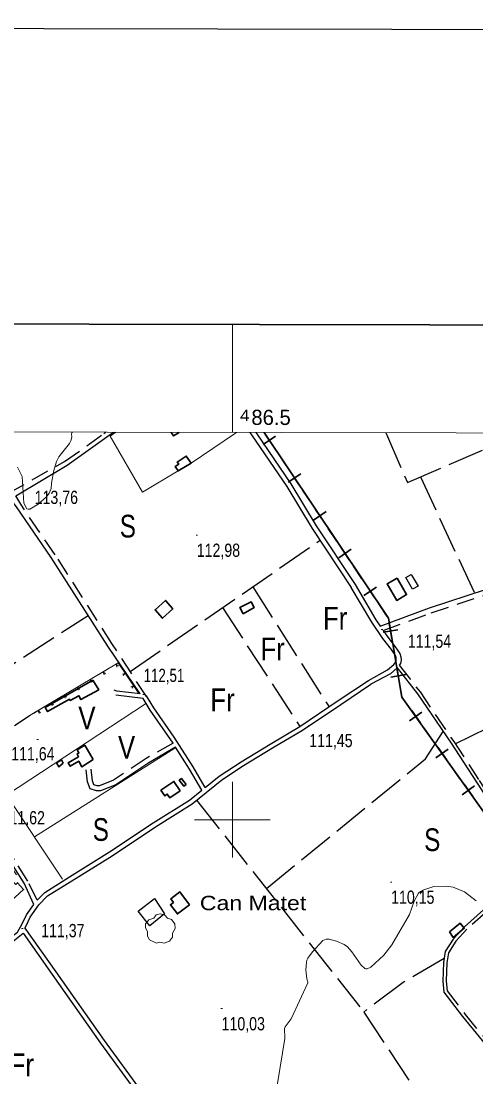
# Model space of a CAD drawing. Extents: x 483840 to 488445, y 4386047 to 4389027.
# Drawn here: x 486360 to 486661, y 4388330 to 4389027 of the extents above; entities that cross this region are included whole.
import ezdxf
from ezdxf.enums import TextEntityAlignment as Align

# ---------------------------------------------------------------- set-up
doc = ezdxf.new("R2010")
doc.units = 0
doc.header["$LTSCALE"] = 4
for name, pattern in [('DOTTED', [1.5, 0.3, -1.2]), ('LONG_DASHED', [7.5, 6, -1.5]), ('MEDIUM_DASHED', [4.5, 3, -1.5])]:
    doc.linetypes.add(name, pattern=pattern)
for name, color, linetype, lineweight in [('1', 7, 'Continuous', 13), ('2', 7, 'DOTTED', 13), ('21', 7, 'Continuous', 25), ('24', 7, 'Continuous', 13), ('25', 7, 'LONG_DASHED', 25), ('29', 7, 'Continuous', 13), ('34', 7, 'Continuous', 35), ('38', 7, 'Continuous', 25), ('47', 7, 'Continuous', 35), ('51', 7, 'Continuous', 13), ('7', 7, 'Continuous', 13), ('9', 7, 'Continuous', 13)]:
    doc.layers.add(name, color=color, linetype=linetype, lineweight=lineweight)
doc.layers.add('31', color=7, linetype='Continuous')
doc.layers.add('5', color=7, linetype='Continuous')

msp = doc.modelspace()

# ---------------------------------------------------------------- linework, layer by layer
at = {"layer": '1'}
for p, q in [((486500, 4388755.76), (486500, 4388827.13)), ((486500, 4388525), (486500, 4388475)), ((486475, 4388500), (486525, 4388500))]:
    msp.add_line(p, q, dxfattribs=at)
at = {"layer": '1', "lineweight": 25}
msp.add_lwpolyline([(483845.33, 4389027.42), (488445.32, 4389018.55), (488439.58, 4386047.03), (483839.59, 4386055.9), (483845.33, 4389027.2)], dxfattribs=at)
at = {"layer": '1', "lineweight": 35}
msp.add_lwpolyline([(484040.1, 4388831.88), (487756.5, 4388824.71), (487751.76, 4386369.72), (484035.36, 4386376.89)], close=True, dxfattribs=at)
at = {"layer": '1'}
msp.add_lwpolyline([(484110.5, 4388760.3), (487685.8, 4388753.5), (487681.9, 4386441.2), (484105.5, 4386448.1)], close=True, dxfattribs=at)
at = {"layer": '21'}
for points in [[(486614.6, 4388659.87), (486618.18, 4388661.96), (486622.7, 4388654.26), (486619.05, 4388652.18)], [(486437.56, 4388439.59), (486448.5, 4388447.86), (486455.12, 4388437.74), (486445.3, 4388430)]]:
    msp.add_lwpolyline(points, close=True, dxfattribs=at)
at = {"layer": '24'}
for p, q in [((486419.12, 4388753.41), (486422.96, 4388755.9)), ((486411.3, 4388595.77), (486417.74, 4388599.61)), ((486427.08, 4388599.85), (486431.26, 4388593.62)), ((486394.13, 4388585.55), (486400.57, 4388589.38)), ((486402.71, 4388590.66), (486409.16, 4388594.5)), ((486432.65, 4388591.55), (486436.83, 4388585.33)), ((486385.55, 4388580.44), (486391.99, 4388584.27)), ((486376.96, 4388575.33), (486383.41, 4388579.16)), ((486368.38, 4388570.21), (486374.82, 4388574.05))]:
    msp.add_line(p, q, dxfattribs=at)
for points in [[(486366.24, 4388568.94), (486424.53, 4388603.65), (486438.1, 4388583.43)], [(486419.88, 4388600.88), (486424.53, 4388603.65), (486425.69, 4388601.92)], [(486424.59, 4388601.36), (486423.1, 4388602.8), (486423.67, 4388600.81)], [(486416.01, 4388596.25), (486414.52, 4388597.69), (486415.09, 4388595.7)], [(486427.81, 4388595.17), (486429.17, 4388596.73), (486427.21, 4388596.06)], [(486407.42, 4388591.14), (486405.94, 4388592.58), (486406.5, 4388590.59)], [(486390.26, 4388580.91), (486388.77, 4388582.35), (486389.34, 4388580.37)], [(486398.84, 4388586.02), (486397.35, 4388587.47), (486397.92, 4388585.48)], [(486433.38, 4388586.88), (486434.74, 4388588.44), (486432.78, 4388587.77)], [(486381.67, 4388575.8), (486380.18, 4388577.24), (486380.75, 4388575.25)], [(486373.09, 4388570.69), (486371.6, 4388572.13), (486372.17, 4388570.14)]]:
    msp.add_lwpolyline(points, dxfattribs=at)
at = {"layer": '25'}
for p, q in [((486601.29, 4388755.56), (486601.71, 4388754.61)), ((486624.18, 4388726.36), (486659.96, 4388649.72)), ((486432.39, 4388597.92), (486557.84, 4388684.52)), ((486513.44, 4388653.87), (486563.81, 4388574.5)), ((486493.43, 4388640.06), (486544.5, 4388561.5)), ((486311.46, 4388574.81), (486404.56, 4388634.97)), ((486330.99, 4388545.58), (486366.24, 4388568.94)), ((486627.56, 4388540.19), (486639.28, 4388558.17)), ((486522.38, 4388454.51), (486627.56, 4388540.19)), ((486476.28, 4388512.83), (486586.8, 4388372.99))]:
    msp.add_line(p, q, dxfattribs=at)
for points in [[(486601.71, 4388754.62), (486615.71, 4388722.72), (486689.55, 4388754.45)], [(486647.24, 4388550.04), (486743.15, 4388597.92), (486810.38, 4388620.99), (486847.91, 4388638.41)], [(486639.84, 4388408.34), (486612.86, 4388392.59), (486586.8, 4388372.99)], [(486586.8, 4388372.99), (486625.8, 4388313.7), (486665.06, 4388262.77), (486705.31, 4388218.13), (486714.35, 4388205.28)]]:
    msp.add_lwpolyline(points, dxfattribs=at)
at = {"layer": '29'}
msp.add_lwpolyline([(486449.76, 4388418.49), (486445.22, 4388420.61), (486443.81, 4388423.15), (486443.91, 4388426.13), (486442.54, 4388428.54), (486442.58, 4388431.29), (486444.74, 4388433.89), (486447.93, 4388434.89), (486449.58, 4388437.08), (486452.15, 4388437.91), (486455.01, 4388437.26), (486456.96, 4388434.99), (486459.77, 4388434.17), (486461.9, 4388431.32), (486462.14, 4388428.19), (486460.26, 4388425.04), (486460.26, 4388422.36), (486458.44, 4388419.75), (486454.82, 4388418.41), (486452.05, 4388419.04)], close=True, dxfattribs=at)
at = {"layer": '34'}
for p, q in [((486528.5, 4388753.35), (486520.19, 4388747.78)), ((486521.56, 4388754.72), (486527.12, 4388746.41)), ((486529.9, 4388742.25), (486535.46, 4388733.94)), ((486545.17, 4388728.42), (486536.86, 4388722.86)), ((486538.24, 4388729.79), (486543.8, 4388721.48)), ((486546.58, 4388717.33), (486552.14, 4388709.02)), ((486561.85, 4388703.49), (486553.54, 4388697.93)), ((486554.91, 4388704.87), (486560.48, 4388696.56)), ((486563.26, 4388692.4), (486568.82, 4388684.09)), ((486571.59, 4388679.94), (486577.15, 4388671.63)), ((486578.53, 4388678.57), (486570.22, 4388673.01)), ((486579.93, 4388667.48), (486585.49, 4388659.17)), ((486595.2, 4388653.64), (486586.89, 4388648.08)), ((486588.27, 4388655.02), (486593.83, 4388646.71)), ((486596.61, 4388642.55), (486602.17, 4388634.24)), ((486609.38, 4388625.48), (486599.52, 4388623.77)), ((486603.6, 4388629.55), (486605.3, 4388619.7)), ((486606.15, 4388614.77), (486607.86, 4388604.92)), ((486614.49, 4388595.93), (486604.64, 4388594.22)), ((486608.71, 4388600), (486610.42, 4388590.15)), ((486625.19, 4388571.11), (486617.04, 4388565.31)), ((486618.21, 4388572.28), (486624.02, 4388564.14)), ((486626.92, 4388560.07), (486632.72, 4388551.92)), ((486635.62, 4388547.86), (486641.42, 4388539.72)), ((486642.59, 4388546.69), (486634.45, 4388540.89)), ((486644.33, 4388535.65), (486650.13, 4388527.5)), ((486660, 4388522.27), (486651.86, 4388516.47)), ((486653.03, 4388523.44), (486658.83, 4388515.3))]:
    msp.add_line(p, q, dxfattribs=at)
for points in [[(486520.9, 4388755.72), (486603, 4388633), (486612, 4388581), (486746, 4388393), (486776, 4388338), (486812, 4388290), (486879, 4388250), (487017, 4388189), (487152, 4388148), (487234, 4388140), (487360, 4387899), (487497, 4387717), (487531, 4387660), (487608, 4387440), (487634, 4387181), (487675, 4387065), (487547, 4387001), (487350, 4386921), (487175, 4386900), (487110, 4386912), (487380, 4386493), (487280.6, 4386441.97)], [(486611.27, 4388585.22), (486612, 4388581), (486615.32, 4388576.35)]]:
    msp.add_lwpolyline(points, dxfattribs=at)
at = {"layer": '38', "linetype": 'MEDIUM_DASHED'}
msp.add_line((486415.04, 4388754.98), (486416.36, 4388755.91), dxfattribs=at)
at = {"layer": '38'}
for p, q in [((486420.06, 4388754.97), (486421.38, 4388755.9)), ((486511.56, 4388755.73), (486512.16, 4388754.79)), ((486515.42, 4388755.73), (486516.07, 4388754.78))]:
    msp.add_line(p, q, dxfattribs=at)
at = {"layer": '38', "linetype": 'MEDIUM_DASHED'}
for points in [[(486351.95, 4388715.56), (486389.06, 4388736.53), (486415.05, 4388754.98)], [(486599.62, 4388624.9), (486631.28, 4388636.67), (486669.12, 4388649.13), (486701.85, 4388662.81), (486735.68, 4388676.53), (486742.44, 4388679.06), (486744.93, 4388680.86), (486749.67, 4388685.44), (486751.95, 4388689.22), (486756.68, 4388699.12), (486761.69, 4388706.34), (486769.94, 4388712.09), (486787.19, 4388725.08), (486801.84, 4388735.64)], [(486443.22, 4388581.34), (486420.29, 4388616.41), (486382.85, 4388674.91), (486360.04, 4388708.33), (486356.91, 4388713.91)], [(486610.19, 4388602), (486623.93, 4388584.35), (486646.22, 4388551.59), (486663.05, 4388525.92), (486687.99, 4388487.63), (486708.87, 4388457.69), (486731.49, 4388425.25), (486740.19, 4388413.53), (486742.25, 4388412.38), (486745.61, 4388412.58), (486748.29, 4388413.87), (486761.97, 4388421.81), (486776.31, 4388432.85), (486790.43, 4388438.72), (486806.81, 4388442.9), (486813.09, 4388443.1), (486828.5, 4388449.95), (486836.23, 4388455.14), (486843.63, 4388453.17), (486849.9, 4388446.75), (486852.68, 4388440.86), (486858.54, 4388431.79), (486859.87, 4388427.28)], [(486460.72, 4388550.65), (486443.05, 4388540.47), (486421.38, 4388526.02), (486412.08, 4388522.44), (486410.53, 4388522.44), (486408.43, 4388523.08), (486407.51, 4388525.7), (486406.64, 4388533.29)], [(486370.88, 4388446.75), (486364.82, 4388459.43), (486355.85, 4388473.5), (486342.41, 4388494.65), (486330.53, 4388510.4)], [(486701.69, 4388464.39), (486696.03, 4388460.1), (486680.9, 4388448.08), (486667.35, 4388438.8), (486654.87, 4388427.67), (486647.66, 4388419.69), (486642.77, 4388412.12), (486641.63, 4388405.55), (486641.24, 4388393.42), (486641.95, 4388387.04), (486653.72, 4388371.42), (486677.82, 4388342.28), (486697.2, 4388320.38), (486701.62, 4388312.23)]]:
    msp.add_lwpolyline(points, dxfattribs=at)
at = {"layer": '38'}
for points in [[(486356.91, 4388713.91), (486390.65, 4388734.09), (486420.06, 4388754.97)], [(486512.16, 4388754.79), (486512.51, 4388754.24), (486535.9, 4388720), (486552.59, 4388692.42), (486578.46, 4388653.46)], [(486516.06, 4388754.79), (486538.63, 4388721.76), (486555.33, 4388694.16), (486581.16, 4388655.25)], [(486597.68, 4388627.82), (486630.15, 4388639.9), (486667.92, 4388652.34), (486700.54, 4388665.97), (486734.43, 4388679.72), (486740.81, 4388682.1), (486742.73, 4388683.49), (486746.97, 4388687.59), (486748.94, 4388690.85), (486753.71, 4388700.85), (486759.23, 4388708.79), (486767.93, 4388714.86), (486785.16, 4388727.84), (486799.84, 4388738.42)], [(486438.94, 4388583.08), (486417.59, 4388614.59), (486380.14, 4388673.12), (486357.27, 4388706.61), (486352.36, 4388713.1)], [(486589.79, 4388591.94), (486602.49, 4388598.93), (486606.59, 4388602.56), (486608.21, 4388604.5), (486608.23, 4388604.6), (486608.26, 4388605.55), (486608.12, 4388607.13), (486607.78, 4388608.39), (486605.1, 4388612.3), (486599.43, 4388619.58), (486592.19, 4388630.41), (486578.46, 4388653.46)], [(486581.16, 4388655.25), (486594.81, 4388632.11), (486597.68, 4388627.82)], [(486599.62, 4388624.9), (486601.96, 4388621.41), (486607.62, 4388614.14), (486610.66, 4388609.71), (486611.2, 4388607.67), (486611.38, 4388605.64), (486611.34, 4388604.21), (486611.09, 4388603.09), (486610.19, 4388602)], [(486608.86, 4388600.41), (486608.84, 4388600.38), (486604.38, 4388596.44), (486591.45, 4388589.45)], [(486608.86, 4388600.41), (486622.27, 4388583.14), (486644.52, 4388550.45), (486661.33, 4388524.8), (486686.29, 4388486.48), (486700.41, 4388466.24)], [(486393.92, 4388459.68), (486420.41, 4388476.17), (486449.11, 4388495.35), (486473.36, 4388510.47), (486492.86, 4388526.26), (486507.38, 4388535.71), (486526.43, 4388547.41), (486546.19, 4388559.03), (486571.6, 4388576.15), (486591.45, 4388589.45)], [(486481.85, 4388521.2), (486491.1, 4388528.69), (486505.78, 4388538.24), (486524.89, 4388549.97), (486544.6, 4388561.56), (486569.93, 4388578.63), (486589.79, 4388591.94)], [(486438.94, 4388583.08), (486423.61, 4388584.89), (486421.9, 4388585.48)], [(486460.72, 4388550.65), (486445.66, 4388572.32), (486440.94, 4388580.04), (486422.99, 4388582.17)], [(486481.85, 4388521.2), (486474.04, 4388534.88), (486461.35, 4388554.6), (486447.98, 4388573.83), (486443.07, 4388581.87)], [(486462.42, 4388547.81), (486444.79, 4388537.65), (486422.91, 4388523.06), (486412.69, 4388519.13), (486410.04, 4388519.13), (486405.86, 4388520.41), (486404.26, 4388524.95), (486403.35, 4388532.91)], [(486479.7, 4388519.45), (486471.67, 4388533.44), (486462.42, 4388547.81)], [(486392.34, 4388462.22), (486418.79, 4388478.69), (486447.49, 4388497.86), (486471.62, 4388512.91), (486479.7, 4388519.45)], [(486368.72, 4388444.06), (486362.33, 4388458.05), (486353.45, 4388471.97), (486340.07, 4388493.03), (486328.26, 4388508.69)], [(486700.41, 4388466.24), (486694.65, 4388461.88), (486679.56, 4388449.89), (486665.96, 4388440.57), (486653.28, 4388429.27), (486645.87, 4388421.06), (486640.63, 4388412.95), (486639.39, 4388405.78), (486638.99, 4388393.33), (486639.78, 4388386.18), (486651.96, 4388370.03), (486676.11, 4388340.82), (486695.35, 4388319.08), (486699.64, 4388311.16)], [(486362.73, 4388428.47), (486363.56, 4388429.9), (486366.34, 4388435.72), (486372, 4388443.84), (486377.73, 4388449.8), (486393.92, 4388459.68)], [(486370.88, 4388446.75), (486375.95, 4388452.01), (486392.34, 4388462.22)], [(486167.47, 4388276.64), (486196.77, 4388298.32), (486229.44, 4388324.85), (486265.99, 4388354.46), (486296.41, 4388379.57), (486332.22, 4388406.78), (486353.27, 4388422.12), (486357.92, 4388425.73), (486361.06, 4388431.21), (486363.9, 4388437.14), (486368.72, 4388444.06)], [(486362.73, 4388428.47), (486383.3, 4388399.52), (486415.25, 4388354.14), (486439.67, 4388320.73), (486470.86, 4388277.31), (486493.91, 4388247.36), (486525.08, 4388205.65), (486550.25, 4388169.64), (486559.67, 4388157.64)], [(486169.13, 4388274.35), (486198.5, 4388296.09), (486231.22, 4388322.66), (486267.77, 4388352.28), (486298.16, 4388377.36), (486333.9, 4388404.52), (486354.96, 4388419.87), (486361.55, 4388424.99)], [(486361.55, 4388424.99), (486380.84, 4388397.78), (486412.8, 4388352.38), (486437.23, 4388318.96), (486468.44, 4388275.51), (486491.51, 4388245.54), (486522.64, 4388203.88), (486547.83, 4388167.84), (486557.3, 4388155.78)]]:
    msp.add_lwpolyline(points, dxfattribs=at)
at = {"layer": '47'}
for p, q in [((486460.17, 4388754.89), (486459.58, 4388755.83)), ((486464.82, 4388755.82), (486463.3, 4388754.88))]:
    msp.add_line(p, q, dxfattribs=at)
msp.add_lwpolyline([(486463.32, 4388754.89), (486461.05, 4388753.48), (486460.17, 4388754.9)], dxfattribs=at)
for points in [[(486472.63, 4388735.42), (486469.47, 4388740.14), (486463.54, 4388736.17), (486464.44, 4388734.82), (486462.14, 4388733.29), (486464.06, 4388730.38)], [(486608.74, 4388659.58), (486602.21, 4388655.75), (486608.58, 4388644.88), (486615.11, 4388648.71)], [(486460.64, 4388639.24), (486455.83, 4388644.78), (486448.81, 4388638.7), (486453.67, 4388633.07)], [(486507, 4388635.86), (486504.82, 4388640.06), (486512.24, 4388643.91), (486514.24, 4388640.04)], [(486407.68, 4388592.19), (486376.28, 4388574.14), (486377.83, 4388571.42), (486392.23, 4388579.64), (486392.75, 4388578.7), (486398.46, 4388581.86), (486399.82, 4388579.38), (486411.64, 4388585.87)], [(486407.99, 4388539.68), (486402.35, 4388549.12), (486397.33, 4388546.13), (486398.55, 4388544.07), (486397.26, 4388543.3), (486398.26, 4388541.6), (486391.47, 4388537.61), (486392.8, 4388535.32), (486398.39, 4388538.57), (486400.52, 4388534.9)], [(486388.19, 4388537.32), (486386.91, 4388539.5), (486383.74, 4388537.64), (486385.34, 4388534.89)], [(486469.45, 4388523.28), (486466.3, 4388527.25), (486464.81, 4388526.08), (486467.92, 4388522.1)], [(486465.49, 4388519.07), (486461.28, 4388525.29), (486452.68, 4388519.47), (486455.18, 4388515.75), (486456.89, 4388516.91), (486458.6, 4388514.37)], [(486353.81, 4388460.53), (486356.74, 4388457.31), (486357.92, 4388458.38), (486361.93, 4388453.95), (486353.46, 4388446.3), (486347.06, 4388453.38), (486349.99, 4388456.03), (486348.93, 4388457.19)], [(486471.69, 4388443.77), (486465.15, 4388452.31), (486459.18, 4388447.73), (486461, 4388445.35), (486458.97, 4388443.81), (486463.55, 4388437.76)], [(486643.52, 4388425.85), (486650.49, 4388431.6), (486653.17, 4388428.34), (486645.8, 4388422.29)]]:
    msp.add_lwpolyline(points, close=True, dxfattribs=at)
at = {"layer": '51'}
for p, q in [((486501.25, 4388754.82), (486472.63, 4388735.42)), ((486502.63, 4388755.75), (486501.24, 4388754.81)), ((486350.66, 4388516.14), (486442.59, 4388576.42)), ((486461.99, 4388547.27), (486369.08, 4388488.58))]:
    msp.add_line(p, q, dxfattribs=at)
for points in [[(486464.06, 4388730.38), (486440.56, 4388716.32), (486419.12, 4388753.41)], [(486387.72, 4388460.66), (486311.17, 4388575.23), (486276.02, 4388553.87), (486316.47, 4388496.85), (486330.19, 4388504.07), (486357.33, 4388463.53)]]:
    msp.add_lwpolyline(points, dxfattribs=at)
at = {"layer": '7'}
for p, q in [((486475.89, 4388687.95), (486476.89, 4388687.95)), ((486598.27, 4388625.55), (486599.27, 4388625.55)), ((486440.8, 4388582.79), (486441.8, 4388582.79)), ((486550.24, 4388562.28), (486551.24, 4388562.28)), ((486370.71, 4388552.9), (486371.71, 4388552.9)), ((486604.34, 4388458.83), (486605.34, 4388458.83)), ((486360.64, 4388428.21), (486361.64, 4388428.21)), ((486492.3, 4388375.24), (486493.3, 4388375.24))]:
    msp.add_line(p, q, dxfattribs=at)
at = {"layer": '9'}
for points in [[(486393.99, 4388755.96), (486393.97, 4388755.74), (486393.91, 4388755.56), (486393.74, 4388755.3), (486393.63, 4388754.75), (486393.84, 4388752.59), (486393.25, 4388750.2), (486392.18, 4388748.45), (486385.3, 4388739.69), (486383.78, 4388736.67), (486381.89, 4388730.59), (486380.44, 4388722.28), (486380.18, 4388718.82), (486378.87, 4388715.55), (486377.02, 4388713.27), (486371.63, 4388708.32), (486366.11, 4388705.09), (486364.99, 4388705), (486364.05, 4388705.25), (486362.16, 4388709.07), (486360.98, 4388726.74), (486358.02, 4388732.81)], [(486661.12, 4388446.43), (486653.28, 4388452.34), (486645.85, 4388455.4), (486641.46, 4388456.16), (486633.04, 4388455.83), (486625.72, 4388453.49), (486624.2, 4388452.52), (486622.9, 4388451.4), (486620.02, 4388446.18), (486616.97, 4388437.49), (486605.37, 4388417.35), (486599.93, 4388410.54), (486591.51, 4388402.51), (486588.91, 4388401.44), (486588.2, 4388401.51), (486587.5, 4388401.74)], [(486587.5, 4388401.74), (486585.02, 4388403.89), (486578.97, 4388412.67), (486576.01, 4388416.01), (486573.79, 4388417.57), (486568.74, 4388419.88), (486563.88, 4388421.12), (486562.84, 4388421.2), (486561.94, 4388421.17), (486559.79, 4388420.14), (486552.95, 4388412.76), (486549.78, 4388408.49), (486549.23, 4388407.22), (486548.81, 4388405.91), (486548.47, 4388400.87), (486549.22, 4388394.85), (486549.73, 4388392.69), (486549.74, 4388392.52), (486549.72, 4388392.36), (486538.71, 4388368.56), (486534.73, 4388363.21), (486534.5, 4388362.69), (486534.35, 4388362.17), (486534.52, 4388355.44), (486528.29, 4388316.21)]]:
    msp.add_lwpolyline(points, dxfattribs=at)

# ---------------------------------------------------------------- texts
at = {"layer": '2', "width": 1.1}
msp.add_text('4', height=7.5, rotation=359.891, dxfattribs=at).set_placement((486504.99, 4388763.25))
at = {"layer": '2'}
msp.add_text('86.5', height=10, rotation=359.891, dxfattribs=at).set_placement((486512.48, 4388760.74))
at = {"layer": '31'}
for s, width, p in [('S', 0.8, (486430.84, 4388686.37)), ('Fr', 0.85, (486567.85, 4388625.53)), ('Fr', 0.85, (486526.5, 4388605.25)), ('Fr', 0.85, (486493.42, 4388571.66)), ('V', 0.85, (486403.8, 4388559.62)), ('V', 0.85, (486430.02, 4388540.36)), ('S', 0.8, (486412.99, 4388486.02)), ('S', 0.8, (486632.02, 4388479.29)), ('Fr', 0.85, (486360.75, 4388330.61))]:
    msp.add_text(s, height=15, dxfattribs=dict(at, width=width)).set_placement(p, align=Align.CENTER)
at = {"layer": '5', "width": 1.2}
msp.add_text('Can Matet', height=9.5, dxfattribs=at).set_placement((486548.75, 4388440.24), align=Align.RIGHT)
at = {"layer": '7'}
for s, width, p in [('113,76', 0.8, (486369.26, 4388708.53)), ('112,98', 0.8, (486476.39, 4388673.58)), ('111,54', 0.8, (486615.87, 4388613.51)), ('112,51', 0.75, (486441.3, 4388590.96)), ('111,45', 0.8, (486550.74, 4388547.91)), ('111,64', 0.8, (486353.76, 4388539.18)), ('111,62', 0.8, (486347.42, 4388496.93)), ('110,15', 0.8, (486604.84, 4388444.46)), ('111,37', 0.8, (486373.58, 4388422.39)), ('110,03', 0.8, (486492.8, 4388360.87))]:
    msp.add_text(s, height=8.75, dxfattribs=dict(at, width=width)).set_placement(p)

doc.saveas('drawing.dxf')
